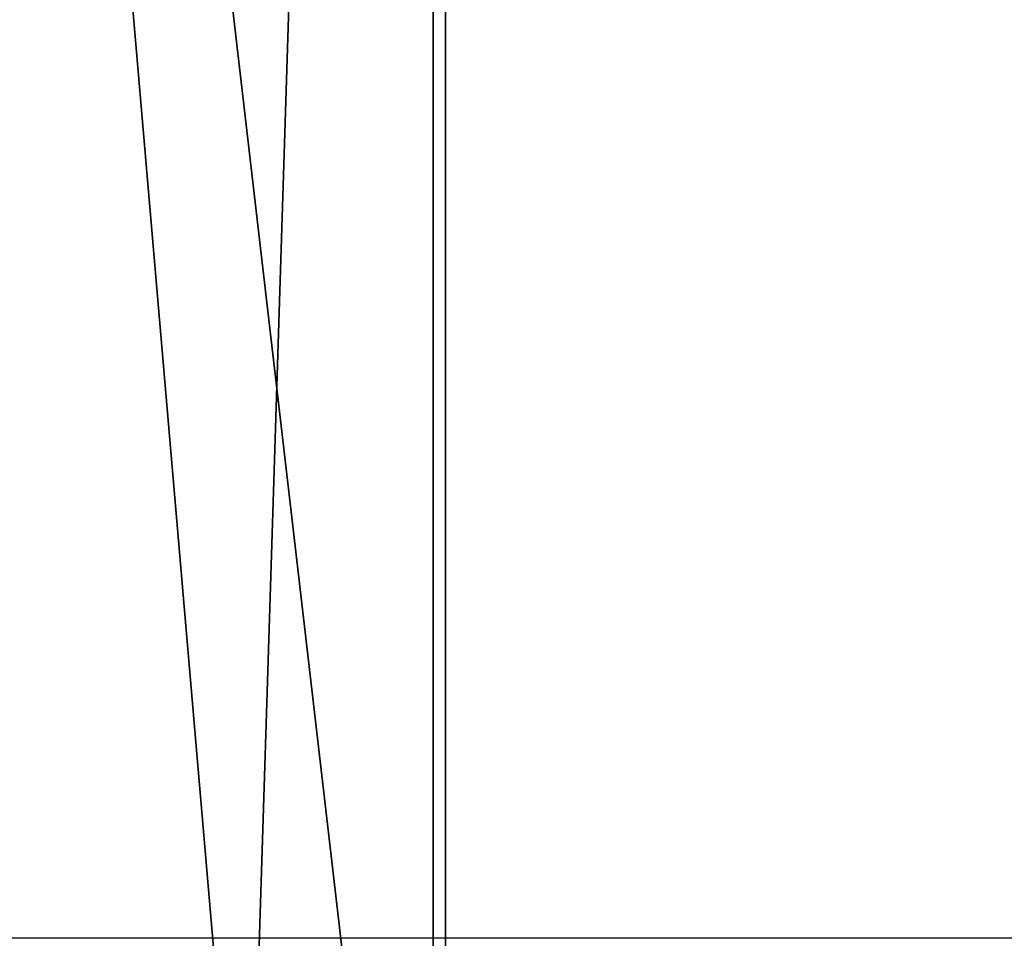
# Model space of a CAD drawing. Header units: millimetres. Extents: x -490 to 6690, y -115 to 152.
# Tile 322 of 656: x 1140 to 1160, y 21 to 39. Entities that reach past the tile are written whole.
import ezdxf

# ---------------------------------------------------------------- set-up
doc = ezdxf.new("R2010")
doc.units = ezdxf.units.MM
doc.layers.add('151', color=253, linetype='Continuous')

# ---------------------------------------------------------------- blocks, each defined once
blk = doc.blocks.new('UG_SURFACE_002')
at = {"layer": '151', "color": 252, "linetype": 'Continuous', "lineweight": 35}
for points in [[(2040, -6.2, 2202.5), (2040, 133.2, 2202.5), (960, 133.2, 2202.5), (960, -6.2, 2202.5)], [(1110, -6.2, 2052.5), (1110, 133.2, 2052.5), (1890, 133.2, 2052.5), (1890, -6.2, 2052.5)]]:
    blk.add_3dface(points, dxfattribs=at)
blk = doc.blocks.new('UG_SURFACE_131')
at = {"layer": '151', "color": 254, "linetype": 'Continuous', "lineweight": 35}
for points in [[(1137, 106, 2020.5), (1137, 21, 2020.5), (1148.75, 131.75, 2008.75), (1148.702, 132.05, 2008.798)], [(1141, 13, 2016.5), (1145, 13, 2012.5), (1148.75, 131.75, 2008.75), (1137, 21, 2020.5)], [(1148.75, 131.75, -7.5), (1148.75, 5, -7.5), (1137, 106, -7.5)], [(1145, 13, 2012.5), (1145, 5, 2012.5), (1148.75, 5, 2008.75), (1148.75, 131.75, 2008.75)], [(1148.75, 131.75, 2008.75), (1148.75, 5, 2008.75), (1148.75, 5, -7.5), (1148.75, 131.75, -7.5)], [(1137, 21, -7.5), (1137, 106, -7.5), (1145, 13, -7.5), (1141, 13, -7.5)], [(1145, 13, -7.5), (1137, 106, -7.5), (1148.75, 5, -7.5)]]:
    blk.add_3dface(points, dxfattribs=at)
blk = doc.blocks.new('UG_SURFACE_132')
at = {"layer": '151', "color": 7, "linetype": 'Continuous', "lineweight": 35}
for points in [[(1148.75, 131.75, 2008.75), (1148.75, 5, 2008.75), (1149, 5, 2008.5), (1149, 131.75, 2008.5)], [(1149, 131.75, -7.5), (1149, 5, -7.5), (1148.75, 5, -7.5), (1148.75, 131.75, -7.5)], [(1148.75, 5, 2008.75), (1148.75, 131.75, 2008.75), (1148.75, 131.75, -7.5), (1148.75, 5, -7.5)], [(1149, 5, -7.5), (1149, 131.75, -7.5), (1149, 131.75, 2008.5), (1149, 5, 2008.5)]]:
    blk.add_3dface(points, dxfattribs=at)
blk = doc.blocks.new('UG_SURFACE_133')
at = {"layer": '151', "color": 254, "linetype": 'Continuous', "lineweight": 35}
for points in [[(1875.25, -10, 2032.75), (1875.25, 136.75, 2032.75), (1124.75, 136.75, 2032.75), (1124.75, -10, 2032.75)], [(1148.698, 132.138, 2008.802), (1148.75, 131.75, 2008.75), (1137, 21, 2020.5), (1137, 106, 2020.5)], [(1137, 21, 2020.5), (1148.75, 131.75, 2008.75), (1145, 13, 2012.5), (1141, 13, 2016.5)], [(1148.75, 131.75, 2008.75), (1148.75, 5, 2008.75), (1145, 5, 2012.5), (1145, 13, 2012.5)], [(1851.25, 131.75, 2008.75), (1851.25, 5, 2008.75), (1148.75, 5, 2008.75), (1148.75, 131.75, 2008.75)]]:
    blk.add_3dface(points, dxfattribs=at)
blk = doc.blocks.new('UG_SURFACE_134')
at = {"layer": '151', "color": 7, "linetype": 'Continuous', "lineweight": 35}
for points in [[(1851.25, 5, 2008.75), (1851.25, 131.75, 2008.75), (1148.75, 131.75, 2008.75), (1148.75, 5, 2008.75)], [(1149, 131.75, 2008.5), (1149, 5, 2008.5), (1148.75, 5, 2008.75), (1148.75, 131.75, 2008.75)], [(1149, 5, 2008.5), (1149, 131.75, 2008.5), (1851, 131.75, 2008.5), (1851, 5, 2008.5)]]:
    blk.add_3dface(points, dxfattribs=at)

msp = doc.modelspace()

# ---------------------------------------------------------------- linework, layer by layer
at = {"layer": '151', "linetype": 'Continuous', "lineweight": -3}
for p, q in [((1148.75, 131.75, -7.5), (1148.75, 5, -7.5)), ((1148.75, 5, 2008.75), (1148.75, 131.75, 2008.75)), ((1148.75, 5, -7.5), (1148.75, 131.75, -7.5)), ((1148.75, 131.75, 2008.75), (1148.75, 5, 2008.75)), ((1148.75, 5, 2008.75), (1148.75, 131.75, 2008.75)), ((1148.75, 131.75, 2008.75), (1148.75, 5, 2008.75)), ((1149, 5, 2008.5), (1149, 131.75, 2008.5)), ((1149, 5, 2008.5), (1149, 131.75, 2008.5)), ((1149, 5, -7.5), (1149, 131.75, -7.5)), ((1867.5, 21, 2025), (1132.5, 21, 2025)), ((1863, 21, 2020.5), (1137, 21, 2020.5))]:
    msp.add_line(p, q, dxfattribs=at)

# ---------------------------------------------------------------- block references
for name in ['UG_SURFACE_132', 'UG_SURFACE_134', 'UG_SURFACE_131', 'UG_SURFACE_133', 'UG_SURFACE_002']:
    msp.add_blockref(name, (0, 0), dxfattribs=at)

doc.saveas('drawing.dxf')
